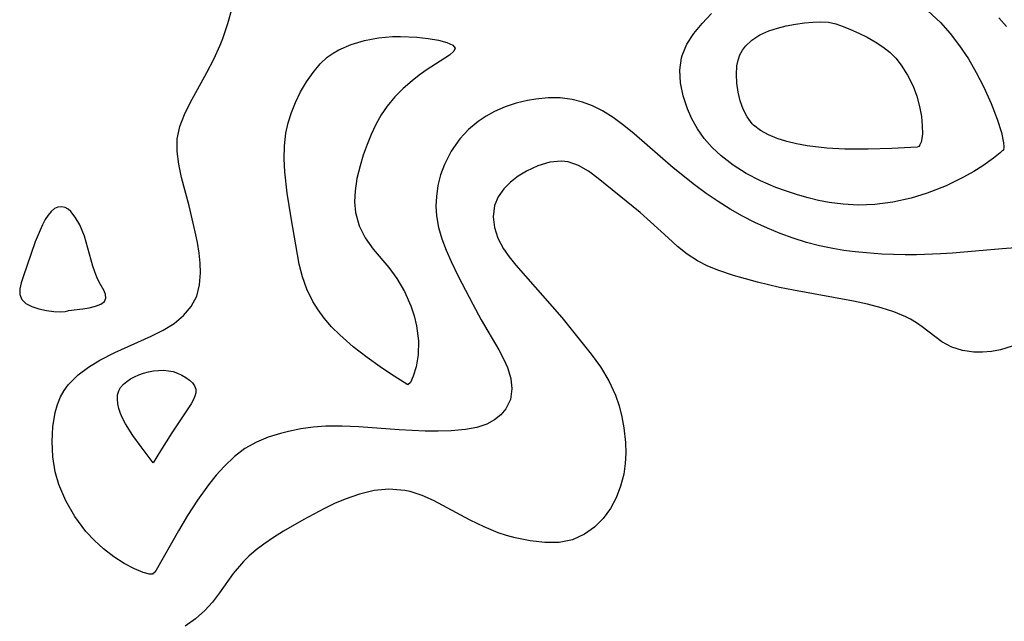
# Model space of a CAD drawing. Header units: metres. Extents: x 1073367 to 1082519, y 1569854 to 1574957.
# Tile 434 of 656: x 1077003 to 1077119, y 1574816 to 1574887. Entities that reach past the tile are written whole.
import ezdxf

# ---------------------------------------------------------------- set-up
doc = ezdxf.new("R2010")
doc.units = ezdxf.units.M
doc.layers.add('CGG_CurvaNivelLidar_v1', color=253, linetype='Continuous', lineweight=30)

msp = doc.modelspace()

# ---------------------------------------------------------------- linework, layer by layer
at = {"layer": 'CGG_CurvaNivelLidar_v1'}
for p, q in [((1077027.2933, 1574886.5885, 67), (1077027.7989, 1574888.3823, 67)), ((1077083.1601, 1574886.6091, 66.5), (1077084.2736, 1574887.7807, 66.5)), ((1077109.7685, 1574888.0815, 66.5), (1077111.2379, 1574886.7028, 66.5)), ((1077026.6921, 1574884.841, 67), (1077027.2933, 1574886.5885, 67)), ((1077082.1716, 1574885.4058, 66.5), (1077083.1601, 1574886.6091, 66.5)), ((1077092.0297, 1574886.043, 66), (1077093.0839, 1574886.2983, 66)), ((1077093.0839, 1574886.2983, 66), (1077094.1573, 1574886.4988, 66)), ((1077094.1573, 1574886.4988, 66), (1077095.2311, 1574886.6559, 66)), ((1077095.2311, 1574886.6559, 66), (1077096.1916, 1574886.7607, 66)), ((1077096.1916, 1574886.7607, 66), (1077097.135, 1574886.8012, 66)), ((1077097.135, 1574886.8012, 66), (1077098.0579, 1574886.7382, 66)), ((1077098.0579, 1574886.7382, 66), (1077098.933, 1574886.5487, 66)), ((1077098.933, 1574886.5487, 66), (1077099.7958, 1574886.2582, 66)), ((1077099.7958, 1574886.2582, 66), (1077100.6566, 1574885.9023, 66)), ((1077111.2379, 1574886.7028, 66.5), (1077112.3791, 1574885.418, 66.5)), ((1077118.1075, 1574887.279, 67), (1077119.0262, 1574886.2488, 67)), ((1077045.0313, 1574884.8875, 66.5), (1077046.6934, 1574885.0433, 66.5)), ((1077046.6934, 1574885.0433, 66.5), (1077047.6103, 1574885.0621, 66.5)), ((1077047.6103, 1574885.0621, 66.5), (1077049.5387, 1574884.9743, 66.5)), ((1077081.3639, 1574884.1555, 66.5), (1077082.1716, 1574885.4058, 66.5)), ((1077089.0282, 1574884.6403, 66), (1077089.9624, 1574885.2423, 66)), ((1077089.9624, 1574885.2423, 66), (1077091.016, 1574885.7157, 66)), ((1077091.016, 1574885.7157, 66), (1077092.0297, 1574886.043, 66)), ((1077100.6566, 1574885.9023, 66), (1077101.6339, 1574885.4551, 66)), ((1077101.6339, 1574885.4551, 66), (1077102.607, 1574884.9653, 66)), ((1077112.3791, 1574885.418, 66.5), (1077113.4889, 1574883.9758, 66.5)), ((1077025.6178, 1574882.3908, 67), (1077026.3673, 1574884.0248, 67)), ((1077026.3673, 1574884.0248, 67), (1077026.6921, 1574884.841, 67)), ((1077040.363, 1574883.5086, 66.5), (1077041.8165, 1574884.1254, 66.5)), ((1077041.8165, 1574884.1254, 66.5), (1077043.3898, 1574884.581, 66.5)), ((1077043.3898, 1574884.581, 66.5), (1077045.0313, 1574884.8875, 66.5)), ((1077049.5387, 1574884.9743, 66.5), (1077050.897, 1574884.824, 66.5)), ((1077050.897, 1574884.824, 66.5), (1077052.103, 1574884.6179, 66.5)), ((1077052.103, 1574884.6179, 66.5), (1077053.0918, 1574884.3629, 66.5)), ((1077053.0918, 1574884.3629, 66.5), (1077053.7828, 1574884.0601, 66.5)), ((1077053.7828, 1574884.0601, 66.5), (1077054.0762, 1574883.7058, 66.5)), ((1077080.8072, 1574882.8393, 66.5), (1077081.3639, 1574884.1555, 66.5)), ((1077087.9103, 1574883.4396, 66), (1077088.2788, 1574883.9266, 66)), ((1077088.2788, 1574883.9266, 66), (1077089.0282, 1574884.6403, 66)), ((1077102.607, 1574884.9653, 66), (1077103.5594, 1574884.4278, 66)), ((1077103.5594, 1574884.4278, 66), (1077104.4719, 1574883.8317, 66)), ((1077113.4889, 1574883.9758, 66.5), (1077114.5322, 1574882.4152, 66.5)), ((1077038.9921, 1574882.6096, 66.5), (1077039.6827, 1574883.118, 66.5)), ((1077039.6827, 1574883.118, 66.5), (1077040.363, 1574883.5086, 66.5)), ((1077053.403, 1574882.8693, 66.5), (1077050.644, 1574881.0806, 66.5)), ((1077053.9159, 1574883.3162, 66.5), (1077053.403, 1574882.8693, 66.5)), ((1077054.0762, 1574883.7058, 66.5), (1077053.9159, 1574883.3162, 66.5)), ((1077080.7284, 1574882.5468, 66.5), (1077080.8072, 1574882.8393, 66.5)), ((1077087.393, 1574882.279, 66), (1077087.618, 1574882.912, 66)), ((1077087.618, 1574882.912, 66), (1077087.9103, 1574883.4396, 66)), ((1077104.4719, 1574883.8317, 66), (1077105.321, 1574883.1603, 66)), ((1077105.321, 1574883.1603, 66), (1077105.988, 1574882.4971, 66)), ((1077024.7949, 1574880.8105, 67), (1077025.6178, 1574882.3908, 67)), ((1077037.3179, 1574880.8399, 66.5), (1077038.1633, 1574881.8329, 66.5)), ((1077038.1633, 1574881.8329, 66.5), (1077038.9921, 1574882.6096, 66.5)), ((1077080.5439, 1574881.0974, 66.5), (1077080.7284, 1574882.5468, 66.5)), ((1077087.1934, 1574880.6032, 66), (1077087.2589, 1574881.6048, 66)), ((1077087.2589, 1574881.6048, 66), (1077087.393, 1574882.279, 66)), ((1077105.988, 1574882.4971, 66), (1077106.6263, 1574881.6864, 66)), ((1077106.6263, 1574881.6864, 66), (1077107.3713, 1574880.5187, 66)), ((1077114.5322, 1574882.4152, 66.5), (1077115.4681, 1574880.8029, 66.5)), ((1077022.8311, 1574877.2452, 67), (1077024.7949, 1574880.8105, 67)), ((1077036.5504, 1574879.7401, 66.5), (1077037.3179, 1574880.8399, 66.5)), ((1077049.8267, 1574880.4899, 66.5), (1077049.0004, 1574879.8421, 66.5)), ((1077050.644, 1574881.0806, 66.5), (1077049.8267, 1574880.4899, 66.5)), ((1077080.6308, 1574879.595, 66.5), (1077080.5439, 1574881.0974, 66.5)), ((1077087.2477, 1574879.567, 66), (1077087.1934, 1574880.6032, 66)), ((1077107.3713, 1574880.5187, 66), (1077108.0172, 1574879.213, 66)), ((1077115.4681, 1574880.8029, 66.5), (1077116.3059, 1574879.1719, 66.5)), ((1077035.8604, 1574878.5562, 66.5), (1077036.5504, 1574879.7401, 66.5)), ((1077049.0004, 1574879.8421, 66.5), (1077047.9513, 1574878.9405, 66.5)), ((1077080.9387, 1574878.0699, 66.5), (1077080.6308, 1574879.595, 66.5)), ((1077087.405, 1574878.5215, 66), (1077087.2477, 1574879.567, 66)), ((1077035.2517, 1574877.3059, 66.5), (1077035.8604, 1574878.5562, 66.5)), ((1077047.9513, 1574878.9405, 66.5), (1077046.9486, 1574877.9528, 66.5)), ((1077087.6584, 1574877.4918, 66), (1077087.405, 1574878.5215, 66)), ((1077108.0172, 1574879.213, 66), (1077108.4554, 1574878.0182, 66)), ((1077116.3059, 1574879.1719, 66.5), (1077117.2177, 1574877.1661, 66.5)), ((1077022.1558, 1574875.8577, 67), (1077022.8311, 1574877.2452, 67)), ((1077034.7783, 1574876.1265, 66.5), (1077035.2517, 1574877.3059, 66.5)), ((1077046.9486, 1574877.9528, 66.5), (1077046.036, 1574876.8658, 66.5)), ((1077061.2458, 1574877.1913, 67), (1077059.9528, 1574876.7589, 67)), ((1077062.5694, 1574877.5192, 67), (1077061.2458, 1574877.1913, 67)), ((1077063.5684, 1574877.6943, 67), (1077062.5694, 1574877.5192, 67)), ((1077065.0035, 1574877.8324, 67), (1077063.5684, 1574877.6943, 67)), ((1077066.4332, 1574877.8256, 67), (1077065.0035, 1574877.8324, 67)), ((1077067.843, 1574877.6525, 67), (1077066.4332, 1574877.8256, 67)), ((1077069.0681, 1574877.3422, 67), (1077067.843, 1574877.6525, 67)), ((1077070.26, 1574876.8945, 67), (1077069.0681, 1574877.3422, 67)), ((1077081.4355, 1574876.5515, 66.5), (1077080.9387, 1574878.0699, 66.5)), ((1077088.0102, 1574876.5046, 66), (1077087.6584, 1574877.4918, 66)), ((1077108.4554, 1574878.0182, 66), (1077108.7804, 1574876.8079, 66)), ((1077117.2177, 1574877.1661, 66.5), (1077117.9369, 1574875.3224, 66.5)), ((1077021.6298, 1574874.4659, 67), (1077022.1558, 1574875.8577, 67)), ((1077034.3928, 1574874.9096, 66.5), (1077034.7783, 1574876.1265, 66.5)), ((1077045.3361, 1574875.8189, 66.5), (1077044.7216, 1574874.7022, 66.5)), ((1077046.036, 1574876.8658, 66.5), (1077045.3361, 1574875.8189, 66.5)), ((1077058.7063, 1574876.2187, 67), (1077057.7049, 1574875.6742, 67)), ((1077059.9528, 1574876.7589, 67), (1077058.7063, 1574876.2187, 67)), ((1077071.4122, 1574876.3213, 67), (1077070.26, 1574876.8945, 67)), ((1077072.6986, 1574875.5117, 67), (1077071.4122, 1574876.3213, 67)), ((1077081.9637, 1574875.353, 66.5), (1077081.4355, 1574876.5515, 66.5)), ((1077088.4725, 1574875.5905, 66), (1077088.0102, 1574876.5046, 66)), ((1077108.7804, 1574876.8079, 66), (1077108.9954, 1574875.635, 66)), ((1077034.1131, 1574873.6591, 66.5), (1077034.3928, 1574874.9096, 66.5)), ((1077044.7216, 1574874.7022, 66.5), (1077044.174, 1574873.5344, 66.5)), ((1077056.7598, 1574875.0462, 67), (1077055.6191, 1574874.0922, 67)), ((1077057.7049, 1574875.6742, 67), (1077056.7598, 1574875.0462, 67)), ((1077073.9401, 1574874.5859, 67), (1077072.6986, 1574875.5117, 67)), ((1077082.6115, 1574874.1983, 66.5), (1077081.9637, 1574875.353, 66.5)), ((1077089.068, 1574874.7861, 66), (1077088.4725, 1574875.5905, 66)), ((1077089.2206, 1574874.6276, 66), (1077089.068, 1574874.7861, 66)), ((1077090.0305, 1574873.9833, 66), (1077089.2206, 1574874.6276, 66)), ((1077108.9954, 1574875.635, 66), (1077109.1035, 1574874.5512, 66)), ((1077117.9369, 1574875.3224, 66.5), (1077118.4345, 1574873.7418, 66.5)), ((1077021.3198, 1574873.0156, 67), (1077021.6298, 1574874.4659, 67)), ((1077033.9385, 1574872.1702, 66.5), (1077034.1131, 1574873.6591, 66.5)), ((1077044.174, 1574873.5344, 66.5), (1077043.6775, 1574872.3247, 66.5)), ((1077055.6191, 1574874.0922, 67), (1077054.6083, 1574873.0075, 67)), ((1077075.1541, 1574873.5819, 67), (1077073.9401, 1574874.5859, 67)), ((1077079.7525, 1574869.6132, 67), (1077075.1541, 1574873.5819, 67)), ((1077083.4222, 1574873.0602, 66.5), (1077082.6115, 1574874.1983, 66.5)), ((1077090.9723, 1574873.468, 66), (1077090.0305, 1574873.9833, 66)), ((1077092.0123, 1574873.0519, 66), (1077090.9723, 1574873.468, 66)), ((1077109.1087, 1574873.6064, 66), (1077109.0547, 1574873.0545, 66)), ((1077109.1035, 1574874.5512, 66), (1077109.1087, 1574873.6064, 66)), ((1077118.4345, 1574873.7418, 66.5), (1077118.6886, 1574872.5306, 66.5)), ((1077021.2959, 1574871.5363, 67), (1077021.3198, 1574873.0156, 67)), ((1077043.6775, 1574872.3247, 66.5), (1077043.2361, 1574871.0921, 66.5)), ((1077054.6083, 1574873.0075, 67), (1077053.5896, 1574871.5606, 67)), ((1077084.3551, 1574871.9945, 66.5), (1077083.4222, 1574873.0602, 66.5)), ((1077093.1241, 1574872.712, 66), (1077092.0123, 1574873.0519, 66)), ((1077094.2881, 1574872.4316, 66), (1077093.1241, 1574872.712, 66)), ((1077095.5212, 1574872.1986, 66), (1077094.2881, 1574872.4316, 66)), ((1077108.8301, 1574872.2946, 66), (1077108.6918, 1574872.0974, 66)), ((1077108.9563, 1574872.6082, 66), (1077108.8301, 1574872.2946, 66)), ((1077109.0547, 1574873.0545, 66), (1077108.9563, 1574872.6082, 66)), ((1077118.6886, 1574872.5306, 66.5), (1077118.7228, 1574872.0529, 66.5)), ((1077021.4939, 1574870.0209, 67), (1077021.2959, 1574871.5363, 67)), ((1077033.9033, 1574870.6515, 66.5), (1077033.9385, 1574872.1702, 66.5)), ((1077053.5896, 1574871.5606, 67), (1077052.7893, 1574869.9845, 67)), ((1077085.3936, 1574871.0055, 66.5), (1077084.3551, 1574871.9945, 66.5)), ((1077097.8555, 1574871.9197, 66), (1077095.5212, 1574872.1986, 66)), ((1077099.9899, 1574871.7982, 66), (1077097.8555, 1574871.9197, 66)), ((1077102.7315, 1574871.7865, 66), (1077099.9899, 1574871.7982, 66)), ((1077105.5227, 1574871.8853, 66), (1077102.7315, 1574871.7865, 66)), ((1077108.5, 1574872.0449, 66), (1077105.5227, 1574871.8853, 66)), ((1077108.6918, 1574872.0974, 66), (1077108.5, 1574872.0449, 66)), ((1077118.2752, 1574871.3564, 66.5), (1077117.4964, 1574870.7165, 66.5)), ((1077118.5, 1574871.6085, 66.5), (1077118.2752, 1574871.3564, 66.5)), ((1077118.6657, 1574871.6888, 66.5), (1077118.5, 1574871.6085, 66.5)), ((1077118.7228, 1574872.0529, 66.5), (1077118.6657, 1574871.6888, 66.5)), ((1077021.8341, 1574868.4714, 67), (1077021.4939, 1574870.0209, 67)), ((1077033.9811, 1574869.1136, 66.5), (1077033.9033, 1574870.6515, 66.5)), ((1077043.2361, 1574871.0921, 66.5), (1077042.8562, 1574869.8473, 66.5)), ((1077052.7893, 1574869.9845, 67), (1077052.3515, 1574868.7661, 67)), ((1077065.205, 1574870.2429, 67.5), (1077063.8243, 1574869.8214, 67.5)), ((1077066.5814, 1574870.3832, 67.5), (1077065.205, 1574870.2429, 67.5)), ((1077067.3793, 1574870.2951, 67.5), (1077066.5814, 1574870.3832, 67.5)), ((1077068.5823, 1574869.876, 67.5), (1077067.3793, 1574870.2951, 67.5)), ((1077086.8033, 1574869.8996, 66.5), (1077085.3936, 1574871.0055, 66.5)), ((1077117.4964, 1574870.7165, 66.5), (1077116.2392, 1574869.8254, 66.5)), ((1077034.2769, 1574866.6258, 66.5), (1077033.9811, 1574869.1136, 66.5)), ((1077042.8562, 1574869.8473, 66.5), (1077042.4973, 1574868.3548, 66.5)), ((1077062.4774, 1574869.195, 67.5), (1077061.4855, 1574868.6006, 67.5)), ((1077063.8243, 1574869.8214, 67.5), (1077062.4774, 1574869.195, 67.5)), ((1077069.7569, 1574869.1891, 67.5), (1077068.5823, 1574869.876, 67.5)), ((1077070.9296, 1574868.3252, 67.5), (1077069.7569, 1574869.1891, 67.5)), ((1077082.2823, 1574867.5844, 67), (1077079.7525, 1574869.6132, 67)), ((1077088.3328, 1574868.9263, 66.5), (1077086.8033, 1574869.8996, 66.5)), ((1077090.0553, 1574868.0469, 66.5), (1077088.3328, 1574868.9263, 66.5)), ((1077115.1833, 1574869.1655, 66.5), (1077113.9737, 1574868.4846, 66.5)), ((1077116.2392, 1574869.8254, 66.5), (1077115.1833, 1574869.1655, 66.5)), ((1077022.7081, 1574865.1204, 67), (1077021.8341, 1574868.4714, 67)), ((1077042.4973, 1574868.3548, 66.5), (1077042.2692, 1574866.8756, 66.5)), ((1077052.3515, 1574868.7661, 67), (1077052.0385, 1574867.5106, 67)), ((1077060.5767, 1574867.9144, 67.5), (1077059.7923, 1574867.1276, 67.5)), ((1077061.4855, 1574868.6006, 67.5), (1077060.5767, 1574867.9144, 67.5)), ((1077075.846, 1574864.3231, 67.5), (1077070.9296, 1574868.3252, 67.5)), ((1077091.8584, 1574867.2892, 66.5), (1077090.0553, 1574868.0469, 66.5)), ((1077113.9737, 1574868.4846, 66.5), (1077111.9193, 1574867.4812, 66.5)), ((1077034.7492, 1574863.7243, 66.5), (1077034.2769, 1574866.6258, 66.5)), ((1077042.2692, 1574866.8756, 66.5), (1077042.2072, 1574865.5774, 66.5)), ((1077052.0385, 1574867.5106, 67), (1077051.8507, 1574866.2327, 67)), ((1077059.7923, 1574867.1276, 67.5), (1077059.1461, 1574866.1834, 67.5)), ((1077083.647, 1574866.5872, 67), (1077082.2823, 1574867.5844, 67)), ((1077085.0426, 1574865.6395, 67), (1077083.647, 1574866.5872, 67)), ((1077093.111, 1574866.8311, 66.5), (1077091.8584, 1574867.2892, 66.5)), ((1077094.3836, 1574866.4173, 66.5), (1077093.111, 1574866.8311, 66.5)), ((1077109.6588, 1574866.5918, 66.5), (1077107.7926, 1574866.0324, 66.5)), ((1077111.9193, 1574867.4812, 66.5), (1077109.6588, 1574866.5918, 66.5)), ((1077042.2072, 1574865.5774, 66.5), (1077042.3163, 1574864.3175, 66.5)), ((1077051.8507, 1574866.2327, 67), (1077051.7951, 1574865.0788, 67)), ((1077059.1461, 1574866.1834, 67.5), (1077058.715, 1574865.1437, 67.5)), ((1077086.4667, 1574864.744, 67), (1077085.0426, 1574865.6395, 67)), ((1077095.6732, 1574866.0527, 66.5), (1077094.3836, 1574866.4173, 66.5)), ((1077096.8889, 1574865.7634, 66.5), (1077095.6732, 1574866.0527, 66.5)), ((1077098.1159, 1574865.5287, 66.5), (1077096.8889, 1574865.7634, 66.5)), ((1077099.7706, 1574865.3064, 66.5), (1077098.1159, 1574865.5287, 66.5)), ((1077105.6329, 1574865.5671, 66.5), (1077103.5229, 1574865.2914, 66.5)), ((1077107.7926, 1574866.0324, 66.5), (1077105.6329, 1574865.5671, 66.5)), ((1077006.4529, 1574864.4609, 67.5), (1077006.0935, 1574864.02, 67.5)), ((1077006.8486, 1574864.7879, 67.5), (1077006.4529, 1574864.4609, 67.5)), ((1077007.263, 1574864.9674, 67.5), (1077006.8486, 1574864.7879, 67.5)), ((1077007.6939, 1574865.0133, 67.5), (1077007.263, 1574864.9674, 67.5)), ((1077008.1165, 1574864.9206, 67.5), (1077007.6939, 1574865.0133, 67.5)), ((1077008.4624, 1574864.7227, 67.5), (1077008.1165, 1574864.9206, 67.5)), ((1077008.7877, 1574864.4335, 67.5), (1077008.4624, 1574864.7227, 67.5)), ((1077009.3082, 1574863.7802, 67.5), (1077008.7877, 1574864.4335, 67.5)), ((1077023.4432, 1574862.0596, 67), (1077022.7081, 1574865.1204, 67)), ((1077042.3163, 1574864.3175, 66.5), (1077042.7492, 1574862.7757, 66.5)), ((1077051.7951, 1574865.0788, 67), (1077051.861, 1574863.9239, 67)), ((1077058.715, 1574865.1437, 67.5), (1077058.5258, 1574863.8159, 67.5)), ((1077077.0693, 1574863.251, 67.5), (1077075.846, 1574864.3231, 67.5)), ((1077087.9192, 1574863.9065, 67), (1077086.4667, 1574864.744, 67)), ((1077101.5439, 1574865.2054, 66.5), (1077099.7706, 1574865.3064, 66.5)), ((1077103.5229, 1574865.2914, 66.5), (1077101.5439, 1574865.2054, 66.5)), ((1077005.7626, 1574863.4939, 67.5), (1077005.4485, 1574862.894, 67.5)), ((1077006.0935, 1574864.02, 67.5), (1077005.7626, 1574863.4939, 67.5)), ((1077009.8349, 1574862.8648, 67.5), (1077009.3082, 1574863.7802, 67.5)), ((1077035.7039, 1574858.2517, 66.5), (1077034.7492, 1574863.7243, 66.5)), ((1077051.861, 1574863.9239, 67), (1077052.1065, 1574862.5745, 67)), ((1077058.5258, 1574863.8159, 67.5), (1077058.6867, 1574862.5484, 67.5)), ((1077079.1421, 1574861.3315, 67.5), (1077077.0693, 1574863.251, 67.5)), ((1077089.3647, 1574863.1573, 67), (1077087.9192, 1574863.9065, 67)), ((1077090.8469, 1574862.4722, 67), (1077089.3647, 1574863.1573, 67)), ((1077005.152, 1574862.247, 67.5), (1077004.5962, 1574860.8652, 67.5)), ((1077005.4485, 1574862.894, 67.5), (1077005.152, 1574862.247, 67.5)), ((1077010.1266, 1574862.2171, 67.5), (1077009.8349, 1574862.8648, 67.5)), ((1077010.3855, 1574861.5326, 67.5), (1077010.1266, 1574862.2171, 67.5)), ((1077023.6969, 1574860.7942, 67), (1077023.4432, 1574862.0596, 67)), ((1077042.7492, 1574862.7757, 66.5), (1077043.4634, 1574861.3312, 66.5)), ((1077052.1065, 1574862.5745, 67), (1077052.5018, 1574861.2304, 67)), ((1077058.6867, 1574862.5484, 67.5), (1077059.1094, 1574861.2995, 67.5)), ((1077092.3555, 1574861.8506, 67), (1077090.8469, 1574862.4722, 67)), ((1077093.8875, 1574861.2939, 67), (1077092.3555, 1574861.8506, 67)), ((1077004.5962, 1574860.8652, 67.5), (1077003.1622, 1574856.7771, 67.5)), ((1077010.6058, 1574860.842, 67.5), (1077010.3855, 1574861.5326, 67.5)), ((1077011.3761, 1574858.0253, 67.5), (1077010.6058, 1574860.842, 67.5)), ((1077023.8972, 1574859.5445, 67), (1077023.6969, 1574860.7942, 67)), ((1077043.4634, 1574861.3312, 66.5), (1077044.4006, 1574859.9981, 66.5)), ((1077052.5018, 1574861.2304, 67), (1077053.0083, 1574859.8898, 67)), ((1077059.1094, 1574861.2995, 67.5), (1077059.7576, 1574860.0708, 67.5)), ((1077080.2513, 1574860.3467, 67.5), (1077079.1421, 1574861.3315, 67.5)), ((1077095.442, 1574860.8082, 67), (1077093.8875, 1574861.2939, 67)), ((1077096.985, 1574860.4083, 67), (1077095.442, 1574860.8082, 67)), ((1077024.0217, 1574858.371, 67), (1077023.8972, 1574859.5445, 67)), ((1077044.4006, 1574859.9981, 66.5), (1077046.2313, 1574857.855, 66.5)), ((1077053.0083, 1574859.8898, 67), (1077053.5933, 1574858.5509, 67)), ((1077059.7576, 1574860.0708, 67.5), (1077060.4355, 1574859.0964, 67.5)), ((1077081.397, 1574859.4374, 67.5), (1077080.2513, 1574860.3467, 67.5)), ((1077098.5461, 1574860.0833, 67), (1077096.985, 1574860.4083, 67)), ((1077099.872, 1574859.867, 67), (1077098.5461, 1574860.0833, 67)), ((1077101.2065, 1574859.6965, 67), (1077099.872, 1574859.867, 67)), ((1077102.5474, 1574859.5655, 67), (1077101.2065, 1574859.6965, 67)), ((1077104.3432, 1574859.4439, 67), (1077102.5474, 1574859.5655, 67)), ((1077112.6636, 1574859.5555, 67), (1077111.2557, 1574859.4582, 67)), ((1077118.5025, 1574860.0687, 67), (1077112.6636, 1574859.5555, 67)), ((1077121.128, 1574860.2349, 67), (1077118.5025, 1574860.0687, 67)), ((1077024.0629, 1574857.2292, 67), (1077024.0217, 1574858.371, 67)), ((1077053.5933, 1574858.5509, 67), (1077054.4175, 1574856.8324, 67)), ((1077060.4355, 1574859.0964, 67.5), (1077061.2113, 1574858.1367, 67.5)), ((1077082.6064, 1574858.6471, 67.5), (1077081.397, 1574859.4374, 67.5)), ((1077083.8341, 1574858.0332, 67.5), (1077082.6064, 1574858.6471, 67.5)), ((1077107.068, 1574859.3585, 67), (1077104.3432, 1574859.4439, 67)), ((1077108.4313, 1574859.3595, 67), (1077107.068, 1574859.3585, 67)), ((1077111.2557, 1574859.4582, 67), (1077108.4313, 1574859.3595, 67)), ((1077011.593, 1574857.355, 67.5), (1077011.3761, 1574858.0253, 67.5)), ((1077011.8416, 1574856.7205, 67.5), (1077011.593, 1574857.355, 67.5)), ((1077023.957, 1574855.8096, 67), (1077024.0629, 1574857.2292, 67)), ((1077036.068, 1574856.7391, 66.5), (1077035.7039, 1574858.2517, 66.5)), ((1077046.2313, 1574857.855, 66.5), (1077047.1789, 1574856.5765, 66.5)), ((1077061.2113, 1574858.1367, 67.5), (1077066.6161, 1574851.9702, 67.5)), ((1077085.1285, 1574857.5135, 67.5), (1077083.8341, 1574858.0332, 67.5)), ((1077086.8713, 1574856.9141, 67.5), (1077085.1285, 1574857.5135, 67.5)), ((1077002.9391, 1574856.0397, 67.5), (1077002.7794, 1574855.3424, 67.5)), ((1077003.1622, 1574856.7771, 67.5), (1077002.9391, 1574856.0397, 67.5)), ((1077012.1207, 1574856.1469, 67.5), (1077011.8416, 1574856.7205, 67.5)), ((1077012.6962, 1574855.128, 67.5), (1077012.1207, 1574856.1469, 67.5)), ((1077036.5866, 1574855.3153, 66.5), (1077036.068, 1574856.7391, 66.5)), ((1077047.1789, 1574856.5765, 66.5), (1077048.1036, 1574855.0187, 66.5)), ((1077054.4175, 1574856.8324, 67), (1077056.1334, 1574853.5273, 67)), ((1077089.6721, 1574856.1124, 67.5), (1077086.8713, 1574856.9141, 67.5)), ((1077092.2929, 1574855.5133, 67.5), (1077089.6721, 1574856.1124, 67.5)), ((1077002.7794, 1574855.3424, 67.5), (1077002.7565, 1574854.6896, 67.5)), ((1077012.8824, 1574854.6625, 67.5), (1077012.6962, 1574855.128, 67.5)), ((1077023.6161, 1574854.4901, 67), (1077023.957, 1574855.8096, 67)), ((1077037.3012, 1574853.8687, 66.5), (1077036.5866, 1574855.3153, 66.5)), ((1077048.1036, 1574855.0187, 66.5), (1077048.8594, 1574853.3303, 66.5)), ((1077093.9235, 1574855.1936, 67.5), (1077092.2929, 1574855.5133, 67.5)), ((1077100.9939, 1574853.8947, 67.5), (1077093.9235, 1574855.1936, 67.5)), ((1077002.7565, 1574854.6896, 67.5), (1077002.9926, 1574854.0977, 67.5)), ((1077002.9926, 1574854.0977, 67.5), (1077003.4912, 1574853.6283, 67.5)), ((1077012.328, 1574853.5401, 67.5), (1077012.758, 1574853.8652, 67.5)), ((1077012.758, 1574853.8652, 67.5), (1077012.9176, 1574854.2344, 67.5)), ((1077012.9176, 1574854.2344, 67.5), (1077012.8824, 1574854.6625, 67.5)), ((1077022.9721, 1574853.2699, 67), (1077023.6161, 1574854.4901, 67)), ((1077037.9251, 1574852.8582, 66.5), (1077037.3012, 1574853.8687, 66.5)), ((1077102.6487, 1574853.5354, 67.5), (1077100.9939, 1574853.8947, 67.5)), ((1077003.4912, 1574853.6283, 67.5), (1077004.1964, 1574853.2598, 67.5)), ((1077004.1964, 1574853.2598, 67.5), (1077005.0288, 1574852.9846, 67.5)), ((1077005.0288, 1574852.9846, 67.5), (1077005.9105, 1574852.7959, 67.5)), ((1077005.9105, 1574852.7959, 67.5), (1077006.7665, 1574852.6874, 67.5)), ((1077006.7665, 1574852.6874, 67.5), (1077007.5232, 1574852.6522, 67.5)), ((1077007.5232, 1574852.6522, 67.5), (1077008.1081, 1574852.6795, 67.5)), ((1077008.1081, 1574852.6795, 67.5), (1077008.4107, 1574852.7342, 67.5)), ((1077008.4107, 1574852.7342, 67.5), (1077008.5, 1574852.7926, 67.5)), ((1077008.5, 1574852.7926, 67.5), (1077010.1953, 1574852.9944, 67.5)), ((1077010.1953, 1574852.9944, 67.5), (1077010.9598, 1574853.119, 67.5)), ((1077010.9598, 1574853.119, 67.5), (1077011.6992, 1574853.2964, 67.5)), ((1077011.6992, 1574853.2964, 67.5), (1077012.328, 1574853.5401, 67.5)), ((1077022.0663, 1574852.1891, 67), (1077022.9721, 1574853.2699, 67)), ((1077038.644, 1574851.877, 66.5), (1077037.9251, 1574852.8582, 66.5)), ((1077048.8594, 1574853.3303, 66.5), (1077049.2462, 1574852.1586, 66.5)), ((1077056.1334, 1574853.5273, 67), (1077057.1336, 1574851.694, 67)), ((1077104.2467, 1574853.1219, 67.5), (1077102.6487, 1574853.5354, 67.5)), ((1077105.767, 1574852.6303, 67.5), (1077104.2467, 1574853.1219, 67.5)), ((1077107.1833, 1574852.033, 67.5), (1077105.767, 1574852.6303, 67.5)), ((1077020.9453, 1574851.2546, 67), (1077022.0663, 1574852.1891, 67)), ((1077039.5137, 1574850.8694, 66.5), (1077038.644, 1574851.877, 66.5)), ((1077049.2462, 1574852.1586, 66.5), (1077049.5252, 1574850.9805, 66.5)), ((1077057.1336, 1574851.694, 67), (1077059.2122, 1574848.1451, 67)), ((1077066.6161, 1574851.9702, 67.5), (1077070.0945, 1574847.6429, 67.5)), ((1077107.7084, 1574851.7604, 67.5), (1077107.1833, 1574852.033, 67.5)), ((1077108.4279, 1574851.3285, 67.5), (1077107.7084, 1574851.7604, 67.5)), ((1077018.261, 1574849.7863, 67), (1077019.6637, 1574850.4753, 67)), ((1077019.6637, 1574850.4753, 67), (1077020.9453, 1574851.2546, 67)), ((1077040.4594, 1574849.9142, 66.5), (1077039.5137, 1574850.8694, 66.5)), ((1077049.5252, 1574850.9805, 66.5), (1077049.7361, 1574849.2133, 66.5)), ((1077109.1036, 1574850.8636, 67.5), (1077108.4279, 1574851.3285, 67.5)), ((1077111.3931, 1574849.1215, 67.5), (1077109.1036, 1574850.8636, 67.5)), ((1077013.9491, 1574847.8553, 67), (1077018.261, 1574849.7863, 67)), ((1077042.0623, 1574848.4995, 66.5), (1077040.4594, 1574849.9142, 66.5)), ((1077049.7361, 1574849.2133, 66.5), (1077049.7038, 1574847.5804, 66.5)), ((1077112.5708, 1574848.4558, 67.5), (1077111.3931, 1574849.1215, 67.5)), ((1077043.6821, 1574847.239, 66.5), (1077042.0623, 1574848.4995, 66.5)), ((1077059.2122, 1574848.1451, 67), (1077059.7624, 1574847.108, 67)), ((1077113.8259, 1574848.0742, 67.5), (1077112.5708, 1574848.4558, 67.5)), ((1077115.1796, 1574847.905, 67.5), (1077113.8259, 1574848.0742, 67.5)), ((1077117.2514, 1574847.9546, 67.5), (1077116.2052, 1574847.8829, 67.5)), ((1077118.306, 1574848.1414, 67.5), (1077117.2514, 1574847.9546, 67.5)), ((1077119.6772, 1574848.5793, 67.5), (1077118.306, 1574848.1414, 67.5)), ((1077010.8729, 1574846.1358, 67), (1077012.2148, 1574846.9564, 67)), ((1077012.2148, 1574846.9564, 67), (1077013.9491, 1574847.8553, 67)), ((1077045.2154, 1574846.1518, 66.5), (1077043.6821, 1574847.239, 66.5)), ((1077049.7038, 1574847.5804, 66.5), (1077049.4727, 1574846.157, 66.5)), ((1077059.7624, 1574847.108, 67), (1077060.2205, 1574846.0846, 67)), ((1077070.0945, 1574847.6429, 67.5), (1077071.1871, 1574846.145, 67.5)), ((1077116.2052, 1574847.8829, 67.5), (1077115.1796, 1574847.905, 67.5)), ((1077009.6502, 1574845.222, 67), (1077010.8729, 1574846.1358, 67)), ((1077017.9366, 1574845.5788, 66.5), (1077018.5321, 1574845.6858, 66.5)), ((1077018.5321, 1574845.6858, 66.5), (1077019.1177, 1574845.741, 66.5)), ((1077019.1177, 1574845.741, 66.5), (1077019.7011, 1574845.747, 66.5)), ((1077019.7011, 1574845.747, 66.5), (1077020.2749, 1574845.701, 66.5)), ((1077020.2749, 1574845.701, 66.5), (1077020.8304, 1574845.5953, 66.5)), ((1077046.4372, 1574845.3411, 66.5), (1077045.2154, 1574846.1518, 66.5)), ((1077049.4727, 1574846.157, 66.5), (1077049.1349, 1574845.0421, 66.5)), ((1077060.2205, 1574846.0846, 67), (1077060.6193, 1574844.7994, 67)), ((1077071.1871, 1574846.145, 67.5), (1077072.1577, 1574844.5201, 67.5)), ((1077008.4696, 1574844.0364, 67), (1077009.6502, 1574845.222, 67)), ((1077015.3625, 1574844.4304, 66.5), (1077015.8015, 1574844.7286, 66.5)), ((1077015.8015, 1574844.7286, 66.5), (1077016.2795, 1574844.9951, 66.5)), ((1077016.2795, 1574844.9951, 66.5), (1077016.7887, 1574845.2258, 66.5)), ((1077016.7887, 1574845.2258, 66.5), (1077017.3529, 1574845.4248, 66.5)), ((1077017.3529, 1574845.4248, 66.5), (1077017.9366, 1574845.5788, 66.5)), ((1077020.8304, 1574845.5953, 66.5), (1077021.3668, 1574845.4201, 66.5)), ((1077021.3668, 1574845.4201, 66.5), (1077021.8706, 1574845.1883, 66.5)), ((1077021.8706, 1574845.1883, 66.5), (1077022.3354, 1574844.9133, 66.5)), ((1077022.3354, 1574844.9133, 66.5), (1077022.7508, 1574844.6044, 66.5)), ((1077022.7508, 1574844.6044, 66.5), (1077023.1013, 1574844.2676, 66.5)), ((1077048.5, 1574844.0515, 66.5), (1077046.4372, 1574845.3411, 66.5)), ((1077049.1349, 1574845.0421, 66.5), (1077048.7863, 1574844.3142, 66.5)), ((1077060.6193, 1574844.7994, 67), (1077060.7574, 1574843.5559, 67)), ((1077072.1577, 1574844.5201, 67.5), (1077072.9436, 1574842.8077, 67.5)), ((1077007.5727, 1574842.6314, 67), (1077007.9797, 1574843.3582, 67)), ((1077007.9797, 1574843.3582, 67), (1077008.4696, 1574844.0364, 67)), ((1077014.2909, 1574842.8616, 66.5), (1077014.4208, 1574843.3408, 66.5)), ((1077014.4208, 1574843.3408, 66.5), (1077014.653, 1574843.7399, 66.5)), ((1077014.653, 1574843.7399, 66.5), (1077014.9743, 1574844.1015, 66.5)), ((1077014.9743, 1574844.1015, 66.5), (1077015.3625, 1574844.4304, 66.5)), ((1077023.1013, 1574844.2676, 66.5), (1077023.3648, 1574843.9059, 66.5)), ((1077023.3648, 1574843.9059, 66.5), (1077023.5114, 1574843.5195, 66.5)), ((1077023.5114, 1574843.5195, 66.5), (1077023.5166, 1574843.1147, 66.5)), ((1077048.7863, 1574844.3142, 66.5), (1077048.5, 1574844.0515, 66.5)), ((1077060.7574, 1574843.5559, 67), (1077060.5688, 1574842.3258, 67)), ((1077007.2011, 1574841.7242, 67), (1077007.5727, 1574842.6314, 67)), ((1077014.268, 1574842.3439, 66.5), (1077014.2909, 1574842.8616, 66.5)), ((1077014.3282, 1574841.8002, 66.5), (1077014.268, 1574842.3439, 66.5)), ((1077023.212, 1574842.2501, 66.5), (1077022.9557, 1574841.7977, 66.5)), ((1077023.4069, 1574842.69, 66.5), (1077023.212, 1574842.2501, 66.5)), ((1077023.5166, 1574843.1147, 66.5), (1077023.4069, 1574842.69, 66.5)), ((1077060.5688, 1574842.3258, 67), (1077060.0497, 1574841.2232, 67)), ((1077072.9436, 1574842.8077, 67.5), (1077073.3747, 1574841.551, 67.5)), ((1077006.9297, 1574840.7668, 67), (1077007.2011, 1574841.7242, 67)), ((1077014.4548, 1574841.2405, 66.5), (1077014.3282, 1574841.8002, 66.5)), ((1077014.6374, 1574840.6733, 66.5), (1077014.4548, 1574841.2405, 66.5)), ((1077022.9557, 1574841.7977, 66.5), (1077020.6666, 1574838.3661, 66.5)), ((1077060.0497, 1574841.2232, 67), (1077059.4483, 1574840.5037, 67)), ((1077073.3747, 1574841.551, 67.5), (1077073.7074, 1574840.2667, 67.5)), ((1077006.662, 1574839.099, 67), (1077006.9297, 1574840.7668, 67)), ((1077014.88, 1574840.0939, 66.5), (1077014.6374, 1574840.6733, 66.5)), ((1077015.2168, 1574839.4614, 66.5), (1077014.88, 1574840.0939, 66.5)), ((1077058.692, 1574839.8976, 67), (1077057.8029, 1574839.4156, 67)), ((1077059.4483, 1574840.5037, 67), (1077058.692, 1574839.8976, 67)), ((1077073.7074, 1574840.2667, 67.5), (1077073.9476, 1574838.9649, 67.5)), ((1077006.583, 1574837.3536, 67), (1077006.662, 1574839.099, 67)), ((1077016.1035, 1574838.0775, 66.5), (1077015.2168, 1574839.4614, 66.5)), ((1077035.8688, 1574838.8404, 67), (1077034.4304, 1574838.5566, 67)), ((1077037.3328, 1574839.0414, 67), (1077035.8688, 1574838.8404, 67)), ((1077038.8164, 1574839.1572, 67), (1077037.3328, 1574839.0414, 67)), ((1077040.7631, 1574839.1811, 67), (1077038.8164, 1574839.1572, 67)), ((1077042.7235, 1574839.0997, 67), (1077040.7631, 1574839.1811, 67)), ((1077047.4504, 1574838.7561, 67), (1077042.7235, 1574839.0997, 67)), ((1077050.5137, 1574838.6, 67), (1077047.4504, 1574838.7561, 67)), ((1077055.3009, 1574838.7656, 67), (1077053.5915, 1574838.6136, 67)), ((1077056.6133, 1574839.0156, 67), (1077055.3009, 1574838.7656, 67)), ((1077057.8029, 1574839.4156, 67), (1077056.6133, 1574839.0156, 67)), ((1077073.9476, 1574838.9649, 67.5), (1077074.1248, 1574837.2602, 67.5)), ((1077017.0836, 1574836.7175, 66.5), (1077016.1035, 1574838.0775, 66.5)), ((1077020.6666, 1574838.3661, 66.5), (1077019.3382, 1574836.2566, 66.5)), ((1077032.0271, 1574837.8561, 67), (1077030.6417, 1574837.2846, 67)), ((1077033.4705, 1574838.3149, 67), (1077032.0271, 1574837.8561, 67)), ((1077034.4304, 1574838.5566, 67), (1077033.4705, 1574838.3149, 67)), ((1077052.0771, 1574838.5771, 67), (1077050.5137, 1574838.6, 67)), ((1077053.5915, 1574838.6136, 67), (1077052.0771, 1574838.5771, 67)), ((1077006.6678, 1574835.5609, 67), (1077006.583, 1574837.3536, 67)), ((1077018.5, 1574834.8559, 66.5), (1077017.0836, 1574836.7175, 66.5)), ((1077029.297, 1574836.5384, 67), (1077028.0627, 1574835.5965, 67)), ((1077030.6417, 1574837.2846, 67), (1077029.297, 1574836.5384, 67)), ((1077074.1248, 1574837.2602, 67.5), (1077074.1555, 1574836.0001, 67.5)), ((1077006.9422, 1574833.7791, 67), (1077006.6678, 1574835.5609, 67)), ((1077019.3382, 1574836.2566, 66.5), (1077018.5, 1574834.8559, 66.5)), ((1077028.0627, 1574835.5965, 67), (1077026.8419, 1574834.4324, 67)), ((1077074.1555, 1574836.0001, 67.5), (1077074.093, 1574834.7554, 67.5)), ((1077026.8419, 1574834.4324, 67), (1077025.8993, 1574833.3805, 67)), ((1077074.093, 1574834.7554, 67.5), (1077073.9257, 1574833.5368, 67.5)), ((1077007.3783, 1574832.2903, 67), (1077006.9422, 1574833.7791, 67)), ((1077025.8993, 1574833.3805, 67), (1077024.9891, 1574832.2431, 67)), ((1077073.9257, 1574833.5368, 67.5), (1077073.5646, 1574832.0998, 67.5)), ((1077008.1853, 1574830.3915, 67), (1077007.3783, 1574832.2903, 67)), ((1077024.9891, 1574832.2431, 67), (1077023.7129, 1574830.4576, 67)), ((1077046.2392, 1574831.7516, 67.5), (1077044.5182, 1574831.5759, 67.5)), ((1077048.141, 1574831.605, 67.5), (1077046.2392, 1574831.7516, 67.5)), ((1077073.5646, 1574832.0998, 67.5), (1077073.0405, 1574830.7388, 67.5)), ((1077041.0914, 1574830.5798, 67.5), (1077039.8407, 1574830.0472, 67.5)), ((1077042.7983, 1574831.1688, 67.5), (1077041.0914, 1574830.5798, 67.5)), ((1077044.5182, 1574831.5759, 67.5), (1077042.7983, 1574831.1688, 67.5)), ((1077048.7793, 1574831.465, 67.5), (1077048.141, 1574831.605, 67.5)), ((1077050.1582, 1574831.0093, 67.5), (1077048.7793, 1574831.465, 67.5)), ((1077051.5157, 1574830.4006, 67.5), (1077050.1582, 1574831.0093, 67.5)), ((1077073.0405, 1574830.7388, 67.5), (1077072.3607, 1574829.4778, 67.5)), ((1077009.2593, 1574828.5205, 67), (1077008.1853, 1574830.3915, 67)), ((1077023.7129, 1574830.4576, 67), (1077022.5367, 1574828.6344, 67)), ((1077038.6054, 1574829.4509, 67.5), (1077036.2434, 1574828.1676, 67.5)), ((1077039.8407, 1574830.0472, 67.5), (1077038.6054, 1574829.4509, 67.5)), ((1077055.8345, 1574828.0923, 67.5), (1077051.5157, 1574830.4006, 67.5)), ((1077072.3607, 1574829.4778, 67.5), (1077071.4844, 1574828.2913, 67.5)), ((1077010.5647, 1574826.7697, 67), (1077009.2593, 1574828.5205, 67)), ((1077022.5367, 1574828.6344, 67), (1077021.4751, 1574826.8631, 67)), ((1077071.4844, 1574828.2913, 67.5), (1077070.4626, 1574827.268, 67.5)), ((1077036.2434, 1574828.1676, 67.5), (1077033.8535, 1574826.789, 67.5)), ((1077057.4747, 1574827.2955, 67.5), (1077055.8345, 1574828.0923, 67.5)), ((1077059.1495, 1574826.6153, 67.5), (1077057.4747, 1574827.2955, 67.5)), ((1077070.4626, 1574827.268, 67.5), (1077069.3138, 1574826.4381, 67.5)), ((1077011.5606, 1574825.6912, 67), (1077010.5647, 1574826.7697, 67)), ((1077021.4751, 1574826.8631, 67), (1077018.8476, 1574822.2243, 67)), ((1077032.655, 1574826.0605, 67.5), (1077031.5033, 1574825.2914, 67.5)), ((1077033.8535, 1574826.789, 67.5), (1077032.655, 1574826.0605, 67.5)), ((1077060.13, 1574826.2968, 67.5), (1077059.1495, 1574826.6153, 67.5)), ((1077061.1171, 1574826.0287, 67.5), (1077060.13, 1574826.2968, 67.5)), ((1077062.8834, 1574825.6617, 67.5), (1077061.1171, 1574826.0287, 67.5)), ((1077069.3138, 1574826.4381, 67.5), (1077067.8928, 1574825.7942, 67.5)), ((1077012.614, 1574824.7259, 67), (1077011.5606, 1574825.6912, 67)), ((1077013.8639, 1574823.7661, 67), (1077012.614, 1574824.7259, 67)), ((1077031.5033, 1574825.2914, 67.5), (1077030.6048, 1574824.611, 67.5)), ((1077064.6244, 1574825.4645, 67.5), (1077062.8834, 1574825.6617, 67.5)), ((1077066.3073, 1574825.4858, 67.5), (1077064.6244, 1574825.4645, 67.5)), ((1077067.8928, 1574825.7942, 67.5), (1077066.3073, 1574825.4858, 67.5)), ((1077015.0855, 1574822.987, 67), (1077013.8639, 1574823.7661, 67)), ((1077029.7634, 1574823.8784, 67.5), (1077029.1363, 1574823.2498, 67.5)), ((1077030.6048, 1574824.611, 67.5), (1077029.7634, 1574823.8784, 67.5)), ((1077016.2953, 1574822.3576, 67), (1077015.0855, 1574822.987, 67)), ((1077029.1363, 1574823.2498, 67.5), (1077027.9184, 1574821.8079, 67.5)), ((1077017.3173, 1574821.9473, 67), (1077016.2953, 1574822.3576, 67)), ((1077018.0686, 1574821.756, 67), (1077017.3173, 1574821.9473, 67)), ((1077018.3882, 1574821.7482, 67), (1077018.0686, 1574821.756, 67)), ((1077018.5, 1574821.8392, 67), (1077018.3882, 1574821.7482, 67)), ((1077018.6196, 1574821.9001, 67), (1077018.5, 1574821.8392, 67)), ((1077018.8476, 1574822.2243, 67), (1077018.6196, 1574821.9001, 67)), ((1077027.9184, 1574821.8079, 67.5), (1077026.289, 1574819.5476, 67.5)), ((1077026.289, 1574819.5476, 67.5), (1077025.4614, 1574818.4574, 67.5)), ((1077025.4614, 1574818.4574, 67.5), (1077024.5563, 1574817.4479, 67.5)), ((1077024.5563, 1574817.4479, 67.5), (1077023.4586, 1574816.4869, 67.5)), ((1077023.4586, 1574816.4869, 67.5), (1077022.2552, 1574815.6139, 67.5))]:
    msp.add_line(p, q, dxfattribs=at)

doc.saveas('drawing.dxf')
